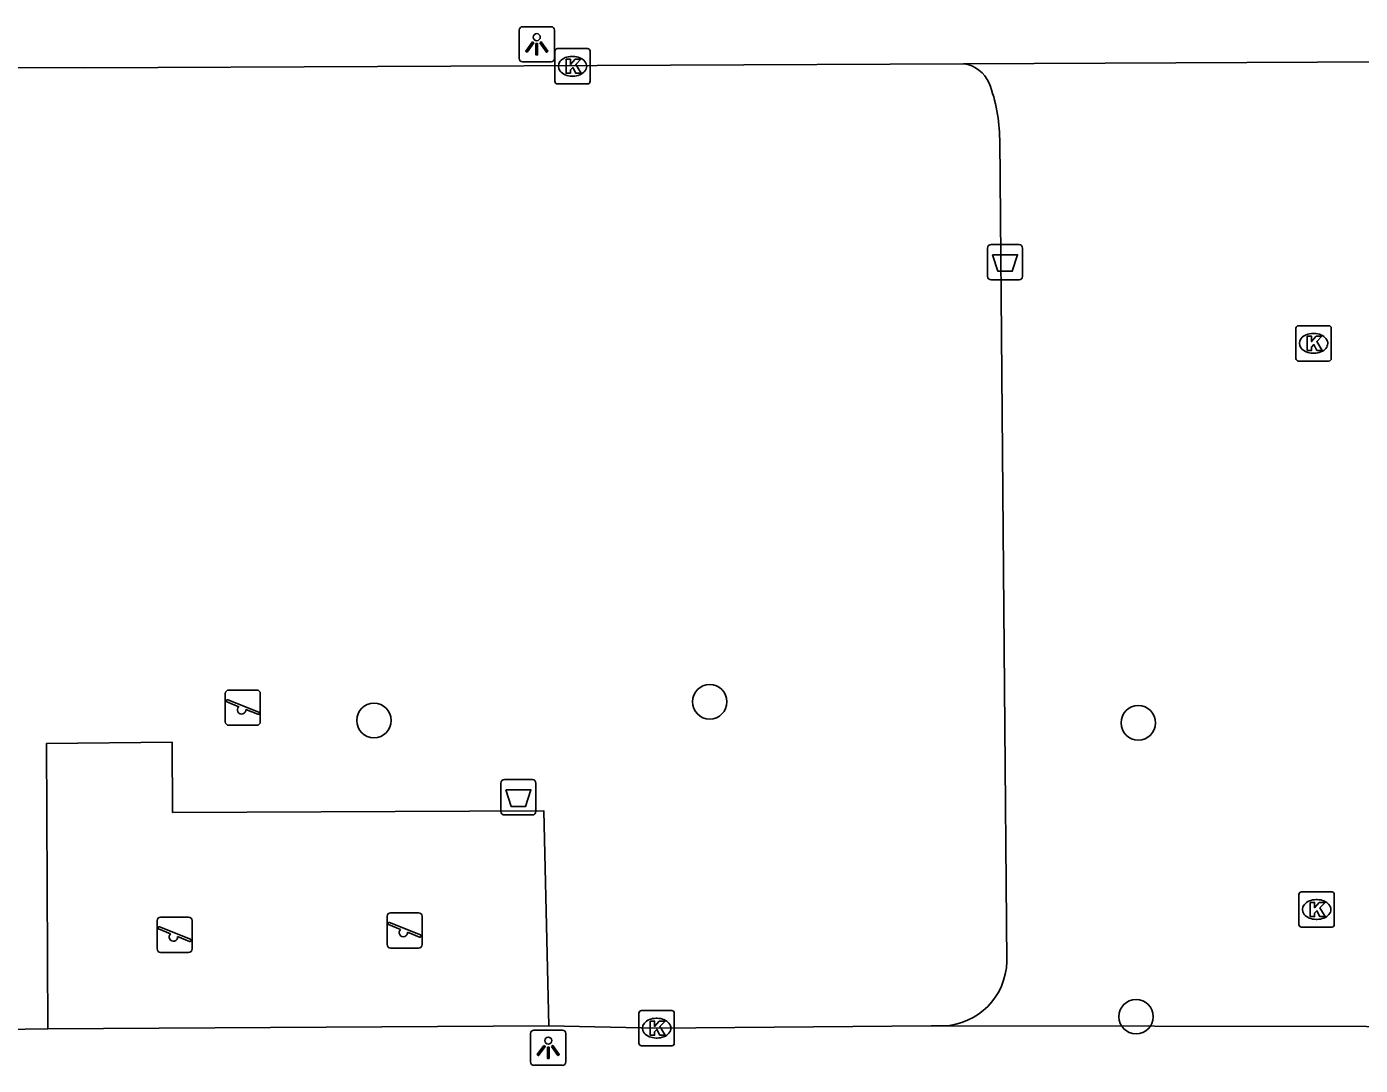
# Model space of a CAD drawing. Extents: x 160732 to 162105, y 387428 to 388479.
# Drawn here: x 161757.46 to 161795.22, y 388138.76 to 388168.16 of the extents above; entities that cross this region are included whole.
import ezdxf

# ---------------------------------------------------------------- set-up
doc = ezdxf.new("R2010")
doc.units = 0
for name, color, linetype in [('IMGEO_Afvalbak', 7, 'Continuous'), ('IMGEO_Boom', 7, 'Continuous'), ('IMGEO_Groenvoorziening', 7, 'Continuous'), ('IMGEO_Kolk', 7, 'Continuous'), ('IMGEO_Lichtpunt', 7, 'Continuous'), ('IMGEO_Speelvoorziening', 7, 'Continuous'), ('IMGEO_Voetpad_open', 7, 'Continuous')]:
    doc.layers.add(name, color=color, linetype=linetype)

msp = doc.modelspace()

# ---------------------------------------------------------------- linework, layer by layer
at = {"layer": 'IMGEO_Afvalbak'}
for p, q in [((161784.668, 388161.09), (161784.668, 388161.89)), ((161784.668, 388161.89), (161784.668, 388161.09)), ((161784.768, 388161.99), (161785.558, 388161.99)), ((161785.558, 388161.99), (161784.768, 388161.99)), ((161785.658, 388161.89), (161785.658, 388161.09)), ((161785.658, 388161.09), (161785.658, 388161.89)), ((161785.558, 388160.99), (161784.768, 388160.99)), ((161784.768, 388160.99), (161785.558, 388160.99)), ((161770.891, 388145.944), (161770.891, 388146.744)), ((161770.891, 388146.744), (161770.891, 388145.944)), ((161770.991, 388146.844), (161771.781, 388146.844)), ((161771.781, 388146.844), (161770.991, 388146.844)), ((161771.881, 388146.744), (161771.881, 388145.944)), ((161771.881, 388145.944), (161771.881, 388146.744)), ((161771.781, 388145.844), (161770.991, 388145.844)), ((161770.991, 388145.844), (161771.781, 388145.844))]:
    msp.add_line(p, q, dxfattribs=at)
for points in [[(161784.811, 388161.704), (161785.515, 388161.704), (161785.366, 388161.234), (161784.96, 388161.234), (161784.811, 388161.704)], [(161771.034, 388146.558), (161771.738, 388146.558), (161771.589, 388146.088), (161771.183, 388146.088), (161771.034, 388146.558)]]:
    msp.add_lwpolyline(points, dxfattribs=at)
for centre, start, end in [((161784.768, 388161.89), 90, 180), ((161784.768, 388161.89), 90, 180), ((161785.558, 388161.89), 0, 90), ((161785.558, 388161.89), 360, 90), ((161784.768, 388161.09), 180, 270), ((161784.768, 388161.09), 180, 270), ((161785.558, 388161.09), 270, 0), ((161785.558, 388161.09), 270, 0), ((161770.991, 388146.744), 90, 180), ((161770.991, 388146.744), 90, 180), ((161771.781, 388146.744), 0, 90), ((161771.781, 388146.744), 360, 90), ((161770.991, 388145.944), 180, 270), ((161770.991, 388145.944), 180, 270), ((161771.781, 388145.944), 270, 0), ((161771.781, 388145.944), 270, 0)]:
    msp.add_arc(centre, 0.1, start, end, dxfattribs=at)
at = {"layer": 'IMGEO_Boom'}
for centre in [(161776.801, 388149.048), (161767.296, 388148.519), (161788.935, 388148.451), (161788.871, 388140.134)]:
    msp.add_circle(centre, 0.489, dxfattribs=at)
at = {"layer": 'IMGEO_Groenvoorziening'}
msp.add_lwpolyline([(161758.059, 388139.793), (161758.025, 388147.866), (161761.582, 388147.909), (161761.597, 388145.916), (161772.105, 388145.961), (161772.25, 388139.875)], dxfattribs=at)
at = {"layer": 'IMGEO_Kolk'}
for p, q in [((161772.416, 388166.612), (161772.416, 388167.464)), ((161772.491, 388167.538), (161773.343, 388167.538)), ((161773.417, 388167.464), (161773.417, 388166.612)), ((161772.904, 388167.318), (161772.929, 388167.318)), ((161772.927, 388166.758), (161772.902, 388166.758)), ((161773.343, 388166.538), (161772.491, 388166.538)), ((161793.397, 388158.767), (161793.397, 388159.619)), ((161793.472, 388159.693), (161794.324, 388159.693)), ((161793.885, 388159.473), (161793.91, 388159.473)), ((161794.398, 388159.619), (161794.398, 388158.767)), ((161793.908, 388158.913), (161793.883, 388158.913)), ((161794.324, 388158.693), (161793.472, 388158.693)), ((161793.558, 388143.668), (161794.41, 388143.668)), ((161793.483, 388142.742), (161793.483, 388143.594)), ((161793.971, 388143.448), (161793.996, 388143.448)), ((161794.484, 388143.594), (161794.484, 388142.742)), ((161793.994, 388142.888), (161793.969, 388142.888)), ((161794.41, 388142.668), (161793.558, 388142.668)), ((161774.798, 388139.383), (161774.798, 388140.235)), ((161774.873, 388140.309), (161775.725, 388140.309)), ((161775.799, 388140.235), (161775.799, 388139.383)), ((161775.286, 388140.089), (161775.311, 388140.089)), ((161775.309, 388139.529), (161775.284, 388139.529)), ((161775.725, 388139.309), (161774.873, 388139.309))]:
    msp.add_line(p, q, dxfattribs=at)
for points in [[(161772.416, 388166.612), (161772.416, 388167.464)], [(161772.491, 388167.538), (161773.343, 388167.538)], [(161773.417, 388167.464), (161773.417, 388166.612)], [(161772.737, 388167.238), (161772.86, 388167.238), (161772.86, 388167.087), (161772.99, 388167.238), (161773.154, 388167.238), (161773.008, 388167.087), (161773.161, 388166.838), (161773.009, 388166.838), (161772.924, 388167.002), (161772.86, 388166.935), (161772.86, 388166.838), (161772.737, 388166.838), (161772.737, 388167.238)], [(161773.343, 388166.538), (161772.491, 388166.538)], [(161793.397, 388158.767), (161793.397, 388159.619)], [(161793.472, 388159.693), (161794.324, 388159.693)], [(161794.398, 388159.619), (161794.398, 388158.767)], [(161793.718, 388159.393), (161793.841, 388159.393), (161793.841, 388159.242), (161793.971, 388159.393), (161794.135, 388159.393), (161793.989, 388159.242), (161794.142, 388158.993), (161793.99, 388158.993), (161793.905, 388159.157), (161793.841, 388159.09), (161793.841, 388158.993), (161793.718, 388158.993), (161793.718, 388159.393)], [(161794.324, 388158.693), (161793.472, 388158.693)], [(161793.558, 388143.668), (161794.41, 388143.668)], [(161793.483, 388142.742), (161793.483, 388143.594)], [(161793.804, 388143.368), (161793.927, 388143.368), (161793.927, 388143.217), (161794.057, 388143.368), (161794.221, 388143.368), (161794.075, 388143.217), (161794.228, 388142.968), (161794.076, 388142.968), (161793.991, 388143.132), (161793.927, 388143.065), (161793.927, 388142.968), (161793.804, 388142.968), (161793.804, 388143.368)], [(161794.484, 388143.594), (161794.484, 388142.742)], [(161794.41, 388142.668), (161793.558, 388142.668)], [(161774.798, 388139.383), (161774.798, 388140.235)], [(161774.873, 388140.309), (161775.725, 388140.309)], [(161775.799, 388140.235), (161775.799, 388139.383)], [(161775.119, 388140.009), (161775.242, 388140.009), (161775.242, 388139.858), (161775.372, 388140.009), (161775.536, 388140.009), (161775.39, 388139.858), (161775.543, 388139.609), (161775.391, 388139.609), (161775.306, 388139.773), (161775.242, 388139.706), (161775.242, 388139.609), (161775.119, 388139.609), (161775.119, 388140.009)], [(161775.725, 388139.309), (161774.873, 388139.309)]]:
    msp.add_lwpolyline(points, dxfattribs=at)
for centre, start, end in [((161772.493, 388167.462), 91.552, 178.448), ((161772.493, 388167.462), 91.552, 178.448), ((161773.341, 388167.462), 1.552, 88.448), ((161773.341, 388167.462), 1.552, 88.448), ((161772.493, 388166.614), 181.552, 268.448), ((161772.493, 388166.614), 181.552, 268.448), ((161773.341, 388166.614), 271.552, 358.448), ((161773.341, 388166.614), 271.552, 358.448), ((161793.474, 388159.617), 91.552, 178.448), ((161793.474, 388159.617), 91.552, 178.448), ((161794.322, 388159.617), 1.552, 88.448), ((161794.322, 388159.617), 1.552, 88.448), ((161793.474, 388158.769), 181.552, 268.448), ((161793.474, 388158.769), 181.552, 268.448), ((161794.322, 388158.769), 271.552, 358.448), ((161794.322, 388158.769), 271.552, 358.448), ((161793.56, 388143.592), 91.552, 178.448), ((161793.56, 388143.592), 91.552, 178.448), ((161794.408, 388143.592), 1.552, 88.448), ((161794.408, 388143.592), 1.552, 88.448), ((161793.56, 388142.744), 181.552, 268.448), ((161793.56, 388142.744), 181.552, 268.448), ((161794.408, 388142.744), 271.552, 358.448), ((161794.408, 388142.744), 271.552, 358.448), ((161774.875, 388140.233), 91.552, 178.448), ((161774.875, 388140.233), 91.552, 178.448), ((161775.723, 388140.233), 1.552, 88.448), ((161775.723, 388140.233), 1.552, 88.448), ((161774.875, 388139.385), 181.552, 268.448), ((161774.875, 388139.385), 181.552, 268.448), ((161775.723, 388139.385), 271.552, 358.448), ((161775.723, 388139.385), 271.552, 358.448)]:
    msp.add_arc(centre, 0.0765, start, end, dxfattribs=at)
for centre, major_axis, ratio, start_param, end_param in [((161772.903, 388167.038), (-0.387, 0.002), 0.722429, 4.712389, 7.853982), ((161772.928, 388167.038), (-0.39, 0.002), 0.717154, 1.570796, 4.712389), ((161793.884, 388159.193), (-0.387, 0.002), 0.722429, 4.712389, 7.853982), ((161793.909, 388159.193), (-0.39, 0.002), 0.717154, 1.570796, 4.712389), ((161793.97, 388143.168), (-0.387, 0.002), 0.722429, 4.712389, 7.853982), ((161793.995, 388143.168), (-0.39, 0.002), 0.717154, 1.570796, 4.712389), ((161775.285, 388139.809), (-0.387, 0.002), 0.722429, 4.712389, 7.853982), ((161775.31, 388139.809), (-0.39, 0.002), 0.717154, 1.570796, 4.712389)]:
    msp.add_ellipse(centre, major_axis=major_axis, ratio=ratio, start_param=start_param, end_param=end_param, dxfattribs=at)
at = {"layer": 'IMGEO_Lichtpunt'}
for p, q in [((161772.309, 388168.158), (161771.501, 388168.158)), ((161772.309, 388168.158), (161771.501, 388168.158)), ((161771.407, 388168.063), (161771.407, 388167.256)), ((161771.407, 388168.063), (161771.407, 388167.256)), ((161772.403, 388167.256), (161772.403, 388168.063)), ((161772.403, 388167.256), (161772.403, 388168.063)), ((161771.501, 388167.162), (161772.309, 388167.162)), ((161771.501, 388167.162), (161772.309, 388167.162)), ((161771.732, 388139.658), (161771.732, 388138.851)), ((161771.732, 388139.658), (161771.732, 388138.851)), ((161772.634, 388139.753), (161771.826, 388139.753)), ((161772.634, 388139.753), (161771.826, 388139.753)), ((161772.728, 388138.851), (161772.728, 388139.658)), ((161772.728, 388138.851), (161772.728, 388139.658)), ((161771.826, 388138.757), (161772.634, 388138.757)), ((161771.826, 388138.757), (161772.634, 388138.757))]:
    msp.add_line(p, q, dxfattribs=at)
for points in [[(161771.781, 388167.727), (161771.82, 388167.699), (161771.632, 388167.437), (161771.594, 388167.464), (161771.781, 388167.727)], [(161771.883, 388167.679), (161771.93, 388167.679), (161771.93, 388167.357), (161771.883, 388167.357), (161771.883, 388167.679)], [(161771.993, 388167.699), (161772.031, 388167.726), (161772.218, 388167.464), (161772.179, 388167.436), (161771.993, 388167.699)], [(161772.106, 388139.322), (161772.145, 388139.294), (161771.957, 388139.032), (161771.919, 388139.059), (161772.106, 388139.322)], [(161772.208, 388139.274), (161772.255, 388139.274), (161772.255, 388138.952), (161772.208, 388138.952), (161772.208, 388139.274)], [(161772.318, 388139.294), (161772.356, 388139.321), (161772.543, 388139.059), (161772.504, 388139.031), (161772.318, 388139.294)]]:
    msp.add_lwpolyline(points, dxfattribs=at)
for centre in [(161771.906, 388167.861), (161772.231, 388139.456)]:
    msp.add_circle(centre, 0.0994, dxfattribs=at)
for centre, start, end in [((161771.501, 388168.063), 90, 180), ((161771.501, 388168.063), 90, 180), ((161772.309, 388168.063), 0, 90), ((161772.309, 388168.063), 0, 90), ((161771.501, 388167.256), 180, 270), ((161771.501, 388167.256), 180, 270), ((161772.309, 388167.256), 270, 0), ((161772.309, 388167.256), 270, 360), ((161771.826, 388139.658), 90, 180), ((161771.826, 388139.658), 90, 180), ((161772.634, 388139.658), 0, 90), ((161772.634, 388139.658), 0, 90), ((161771.826, 388138.851), 180, 270), ((161771.826, 388138.851), 180, 270), ((161772.634, 388138.851), 270, 0), ((161772.634, 388138.851), 270, 360)]:
    msp.add_arc(centre, 0.0946, start, end, dxfattribs=at)
at = {"layer": 'IMGEO_Speelvoorziening'}
for p, q in [((161763.088, 388148.481), (161763.088, 388149.281)), ((161763.088, 388149.281), (161763.088, 388148.481)), ((161763.188, 388149.381), (161763.978, 388149.381)), ((161763.978, 388149.381), (161763.188, 388149.381)), ((161764.078, 388149.281), (161764.078, 388148.481)), ((161764.078, 388148.481), (161764.078, 388149.281)), ((161763.471, 388148.909), (161763.132, 388149.046)), ((161763.157, 388149.106), (161764.033, 388148.753)), ((161764.009, 388148.693), (161763.669, 388148.83)), ((161763.978, 388148.381), (161763.188, 388148.381)), ((161763.188, 388148.381), (161763.978, 388148.381)), ((161761.156, 388142.052), (161761.156, 388142.852)), ((161761.156, 388142.852), (161761.156, 388142.052)), ((161761.256, 388142.952), (161762.046, 388142.952)), ((161762.046, 388142.952), (161761.256, 388142.952)), ((161762.146, 388142.852), (161762.146, 388142.052)), ((161762.146, 388142.052), (161762.146, 388142.852)), ((161767.668, 388142.176), (161767.668, 388142.976)), ((161767.668, 388142.976), (161767.668, 388142.176)), ((161767.768, 388143.076), (161768.558, 388143.076)), ((161768.558, 388143.076), (161767.768, 388143.076)), ((161768.658, 388142.976), (161768.658, 388142.176)), ((161768.658, 388142.176), (161768.658, 388142.976)), ((161761.539, 388142.48), (161761.2, 388142.617)), ((161761.225, 388142.677), (161762.101, 388142.324)), ((161768.051, 388142.604), (161767.712, 388142.741)), ((161767.737, 388142.801), (161768.613, 388142.448)), ((161768.589, 388142.388), (161768.249, 388142.525)), ((161762.077, 388142.264), (161761.737, 388142.401)), ((161762.046, 388141.952), (161761.256, 388141.952)), ((161761.256, 388141.952), (161762.046, 388141.952)), ((161768.558, 388142.076), (161767.768, 388142.076)), ((161767.768, 388142.076), (161768.558, 388142.076))]:
    msp.add_line(p, q, dxfattribs=at)
for centre, radius, start, end in [((161763.188, 388149.281), 0.1, 90, 180), ((161763.188, 388149.281), 0.1, 90, 180), ((161763.978, 388149.281), 0.1, 0, 90), ((161763.978, 388149.281), 0.1, 360, 90), ((161763.145, 388149.076), 0.0327, 68.078, 248.078), ((161763.55, 388148.819), 0.12, 130.9928, 5.1632), ((161764.021, 388148.723), 0.0327, 248.078, 68.078), ((161763.188, 388148.481), 0.1, 180, 270), ((161763.188, 388148.481), 0.1, 180, 270), ((161763.978, 388148.481), 0.1, 270, 0), ((161763.978, 388148.481), 0.1, 270, 0), ((161761.256, 388142.852), 0.1, 90, 180), ((161761.256, 388142.852), 0.1, 90, 180), ((161762.046, 388142.852), 0.1, 0, 90), ((161762.046, 388142.852), 0.1, 360, 90), ((161767.768, 388142.976), 0.1, 90, 180), ((161767.768, 388142.976), 0.1, 90, 180), ((161768.558, 388142.976), 0.1, 0, 90), ((161768.558, 388142.976), 0.1, 360, 90), ((161761.213, 388142.647), 0.0327, 68.078, 248.078), ((161761.618, 388142.39), 0.12, 130.9928, 5.1632), ((161767.725, 388142.771), 0.0327, 68.078, 248.078), ((161768.13, 388142.514), 0.12, 130.9928, 5.1632), ((161762.089, 388142.294), 0.0327, 248.078, 68.078), ((161767.768, 388142.176), 0.1, 180, 270), ((161767.768, 388142.176), 0.1, 180, 270), ((161768.558, 388142.176), 0.1, 270, 0), ((161768.558, 388142.176), 0.1, 270, 0), ((161768.601, 388142.418), 0.0327, 248.078, 68.078), ((161761.256, 388142.052), 0.1, 180, 270), ((161761.256, 388142.052), 0.1, 180, 270), ((161762.046, 388142.052), 0.1, 270, 0), ((161762.046, 388142.052), 0.1, 270, 0)]:
    msp.add_arc(centre, radius, start, end, dxfattribs=at)
at = {"layer": 'IMGEO_Voetpad_open'}
for points in [[(161752.976, 388167.015), (161759.1, 388166.989), (161783.99, 388167.11)], [(161783.99, 388167.11), (161802.029, 388167.188)], [(161785.012, 388164.965), (161785.215, 388141.695)], [(161772.25, 388139.875), (161758.059, 388139.793)], [(161783.407, 388139.872), (161783.341, 388139.871), (161783.274, 388139.872), (161783.072, 388139.87), (161775.299, 388139.81), (161772.25, 388139.875)], [(161801.384, 388139.847), (161783.407, 388139.872)], [(161758.059, 388139.793), (161752.942, 388139.717)]]:
    msp.add_lwpolyline(points, dxfattribs=at)
for centre, radius, start, end in [((161783.851, 388166.176), 0.944, 24.0462, 81.5323), ((161780.379, 388164.923), 4.633, 0.5189, 20.7031), ((161783.34, 388141.747), 1.876, 272.0533, 358.42)]:
    msp.add_arc(centre, radius, start, end, dxfattribs=at)

doc.saveas('drawing.dxf')
